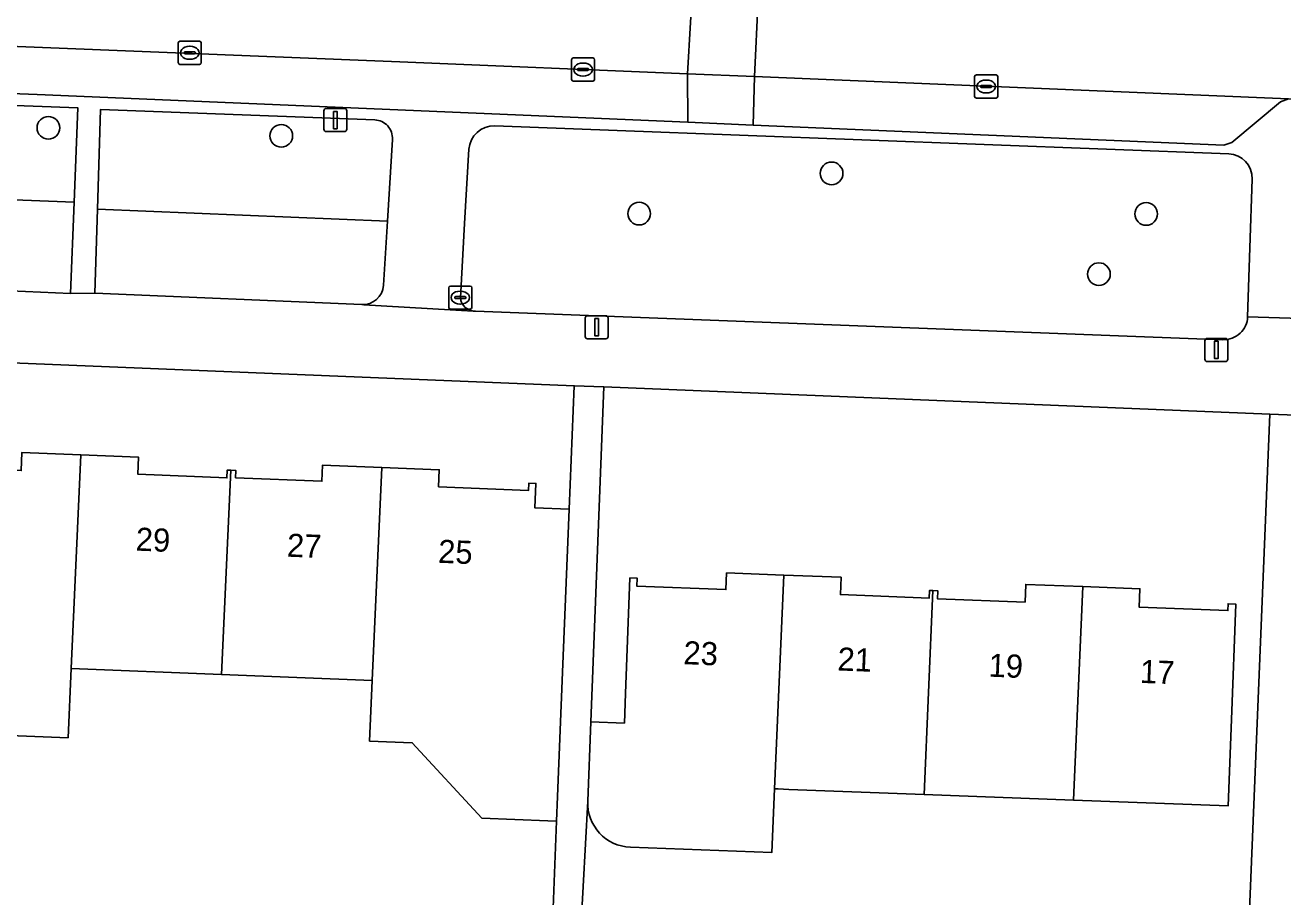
# Model space of a CAD drawing. Extents: x 161354 to 162026, y 386504 to 387460.
# Drawn here: x 161732.9 to 161787.3, y 386604.8 to 386642.5 of the extents above; entities that cross this region are included whole.
import ezdxf

# ---------------------------------------------------------------- set-up
doc = ezdxf.new("R2010")
doc.units = 0
for name, color, linetype in [('IMGEO_Boom', 7, 'Continuous'), ('IMGEO_Erf', 7, 'Continuous'), ('IMGEO_Groenvoorziening', 7, 'Continuous'), ('IMGEO_Kolk', 7, 'Continuous'), ('IMGEO_Lichtmast', 7, 'Continuous'), ('IMGEO_Pand', 7, 'Continuous'), ('IMGEO_Pand_nummerreeks', 7, 'Continuous'), ('IMGEO_Parkeervlak_open', 7, 'Continuous'), ('IMGEO_Rijbaan_lokaal_open', 7, 'Continuous'), ('IMGEO_Voetpad_open', 7, 'Continuous')]:
    doc.layers.add(name, color=color, linetype=linetype)

msp = doc.modelspace()

# ---------------------------------------------------------------- linework, layer by layer
at = {"layer": 'IMGEO_Boom'}
for centre in [(161733.919, 386638.042), (161743.987, 386637.695), (161767.772, 386636.071), (161759.453, 386634.331), (161781.365, 386634.317), (161779.326, 386631.719)]:
    msp.add_circle(centre, 0.489, dxfattribs=at)
at = {"layer": 'IMGEO_Erf'}
for points in [[(161732.779, 386624.009), (161735.318, 386623.907), (161737.819, 386623.807), (161737.789, 386623.066), (161741.637, 386622.912), (161741.651, 386623.25), (161741.804, 386623.244), (161742.02, 386623.235), (161742.008, 386622.916), (161745.741, 386622.767), (161745.769, 386623.463), (161748.325, 386623.361), (161750.815, 386623.261), (161750.785, 386622.526), (161754.674, 386622.37), (161754.687, 386622.687), (161754.989, 386622.675), (161754.947, 386621.616), (161756.425, 386621.557), (161756.649, 386626.892), (161712.947, 386628.672)], [(161786.714, 386625.667), (161757.933, 386626.84), (161757.359, 386612.369), (161758.816, 386612.314), (161758.864, 386613.593), (161759.052, 386618.589), (161759.373, 386618.577), (161759.36, 386618.23), (161763.206, 386618.086), (161763.233, 386618.803), (161765.702, 386618.71), (161768.178, 386618.617), (161768.15, 386617.866), (161771.991, 386617.721), (161772.003, 386618.049), (161772.146, 386618.044), (161772.358, 386618.036), (161772.345, 386617.688), (161776.136, 386617.545), (161776.164, 386618.308), (161778.625, 386618.215), (161781.098, 386618.122), (161781.068, 386617.324), (161784.9, 386617.18), (161784.911, 386617.473), (161785.238, 386617.461), (161785.05, 386612.465), (161784.91, 386608.738), (161778.227, 386608.989), (161771.766, 386609.232), (161765.929, 386609.452), (161765.466, 386609.469), (161765.304, 386609.475), (161765.185, 386606.72), (161759.077, 386606.951)], [(161757.231, 386608.941), (161756.829, 386601.571), (161764.949, 386601.229), (161771.409, 386600.957), (161776.17, 386600.758), (161776.052, 386598.028), (161777.75, 386597.956), (161777.868, 386600.685), (161785.681, 386600.357), (161786.714, 386625.667)], [(161732.578, 386599.902), (161734.276, 386599.839), (161734.389, 386602.493), (161734.458, 386604.043), (161740.955, 386603.831), (161740.888, 386602.253), (161745.689, 386602.086), (161745.574, 386599.421), (161747.272, 386599.358), (161748.97, 386599.295), (161749.085, 386601.938), (161755.63, 386601.708), (161755.886, 386608.079), (161755.508, 386608.094), (161752.652, 386608.21), (161749.647, 386611.466), (161747.801, 386611.541), (161747.912, 386614.159), (161741.409, 386614.42), (161734.904, 386614.68), (161734.77, 386611.683), (161728.267, 386611.944)]]:
    msp.add_lwpolyline(points, dxfattribs=at)
msp.add_arc((161759.15, 386608.87), 1.92, 177.8733, 267.827, dxfattribs=at)
at = {"layer": 'IMGEO_Groenvoorziening'}
for points in [[(161719.967, 386638.95), (161719.854, 386635.42), (161735.032, 386634.832), (161735.186, 386638.907), (161720.511, 386639.458)], [(161748.025, 386638.382), (161736.175, 386638.834), (161736.038, 386634.53), (161748.571, 386633.999), (161748.789, 386637.538)], [(161784.935, 386636.915), (161753.21, 386638.122)], [(161752.098, 386637.113), (161751.912, 386633.906), (161751.726, 386630.699)], [(161785.852, 386632.853), (161785.949, 386635.827)], [(161720.603, 386631.508), (161734.883, 386630.881), (161735.032, 386634.832), (161719.854, 386635.42), (161719.758, 386632.419)], [(161748.4, 386631.234), (161748.571, 386633.999), (161736.038, 386634.53), (161735.922, 386630.898), (161747.474, 386630.4)], [(161785.754, 386629.878), (161785.852, 386632.853)], [(161752.38, 386630.122), (161784.685, 386628.885)]]:
    msp.add_lwpolyline(points, dxfattribs=at)
for centre, radius, start, end in [((161747.996, 386637.588), 0.795, 356.4264, 87.8773), ((161753.17, 386637.049), 1.074, 87.8482, 176.5914), ((161784.894, 386635.86), 1.056, 358.2024, 87.7652), ((161747.511, 386631.29), 0.891, 267.6199, 356.3955), ((161752.362, 386630.761), 0.639, 185.5782, 271.5803), ((161784.726, 386629.913), 1.028, 267.704, 358.0743)]:
    msp.add_arc(centre, radius, start, end, dxfattribs=at)
at = {"layer": 'IMGEO_Kolk'}
for p, q in [((161739.529, 386640.856), (161739.529, 386641.708)), ((161739.604, 386641.782), (161740.456, 386641.782)), ((161739.788, 386641.276), (161739.788, 386641.288)), ((161739.831, 386641.325), (161740.229, 386641.325)), ((161740.017, 386641.562), (161740.042, 386641.562)), ((161740.272, 386641.288), (161740.272, 386641.276)), ((161740.53, 386641.708), (161740.53, 386640.856)), ((161740.456, 386640.782), (161739.604, 386640.782)), ((161740.226, 386641.239), (161739.828, 386641.239)), ((161740.04, 386641.002), (161740.015, 386641.002)), ((161756.529, 386640.132), (161756.529, 386640.984)), ((161756.604, 386641.058), (161757.456, 386641.058)), ((161757.017, 386640.838), (161757.042, 386640.838)), ((161757.53, 386640.984), (161757.53, 386640.132)), ((161756.788, 386640.552), (161756.788, 386640.564)), ((161757.226, 386640.515), (161756.828, 386640.515)), ((161756.831, 386640.601), (161757.229, 386640.601)), ((161757.04, 386640.278), (161757.015, 386640.278)), ((161757.272, 386640.564), (161757.272, 386640.552)), ((161773.954, 386639.399), (161773.954, 386640.251)), ((161774.029, 386640.325), (161774.881, 386640.325)), ((161774.955, 386640.251), (161774.955, 386639.399)), ((161757.456, 386640.058), (161756.604, 386640.058)), ((161774.213, 386639.819), (161774.213, 386639.831)), ((161774.651, 386639.782), (161774.253, 386639.782)), ((161774.256, 386639.868), (161774.654, 386639.868)), ((161774.442, 386640.105), (161774.467, 386640.105)), ((161774.697, 386639.831), (161774.697, 386639.819)), ((161774.881, 386639.325), (161774.029, 386639.325)), ((161774.465, 386639.545), (161774.44, 386639.545)), ((161751.224, 386630.277), (161751.224, 386631.129)), ((161751.299, 386631.203), (161752.151, 386631.203)), ((161751.712, 386630.983), (161751.737, 386630.983)), ((161752.225, 386631.129), (161752.225, 386630.277)), ((161751.483, 386630.697), (161751.483, 386630.709)), ((161751.921, 386630.66), (161751.523, 386630.66)), ((161751.526, 386630.746), (161751.924, 386630.746)), ((161751.735, 386630.423), (161751.71, 386630.423)), ((161751.967, 386630.709), (161751.967, 386630.697)), ((161752.151, 386630.203), (161751.299, 386630.203))]:
    msp.add_line(p, q, dxfattribs=at)
for points in [[(161739.529, 386640.856), (161739.529, 386641.708)], [(161739.604, 386641.782), (161740.456, 386641.782)], [(161740.53, 386641.708), (161740.53, 386640.856)], [(161740.456, 386640.782), (161739.604, 386640.782)], [(161756.529, 386640.132), (161756.529, 386640.984)], [(161756.604, 386641.058), (161757.456, 386641.058)], [(161757.53, 386640.984), (161757.53, 386640.132)], [(161773.954, 386639.399), (161773.954, 386640.251)], [(161774.029, 386640.325), (161774.881, 386640.325)], [(161774.955, 386640.251), (161774.955, 386639.399)], [(161757.456, 386640.058), (161756.604, 386640.058)], [(161774.881, 386639.325), (161774.029, 386639.325)], [(161751.224, 386630.277), (161751.224, 386631.129)], [(161751.299, 386631.203), (161752.151, 386631.203)], [(161752.225, 386631.129), (161752.225, 386630.277)], [(161752.151, 386630.203), (161751.299, 386630.203)]]:
    msp.add_lwpolyline(points, dxfattribs=at)
for centre, radius, start, end in [((161739.606, 386641.706), 0.0765, 91.552, 178.448), ((161739.606, 386641.706), 0.0765, 91.552, 178.448), ((161739.828, 386641.285), 0.0403, 85.8775, 175.7526), ((161739.825, 386641.275), 0.0366, 178.938, 274.7102), ((161740.229, 386641.282), 0.043, 264.8664, 352.4533), ((161740.233, 386641.287), 0.0386, 1.7309, 96.639), ((161740.454, 386641.706), 0.0765, 1.552, 88.448), ((161740.454, 386641.706), 0.0765, 1.552, 88.448), ((161739.606, 386640.858), 0.0765, 181.552, 268.448), ((161739.606, 386640.858), 0.0765, 181.552, 268.448), ((161740.454, 386640.858), 0.0765, 271.552, 358.448), ((161740.454, 386640.858), 0.0765, 271.552, 358.448), ((161756.606, 386640.982), 0.0765, 91.552, 178.448), ((161756.606, 386640.982), 0.0765, 91.552, 178.448), ((161757.454, 386640.982), 0.0765, 1.552, 88.448), ((161757.454, 386640.982), 0.0765, 1.552, 88.448), ((161756.828, 386640.561), 0.0403, 85.8775, 175.7526), ((161756.825, 386640.551), 0.0366, 178.938, 274.7102), ((161757.229, 386640.558), 0.043, 264.8664, 352.4533), ((161757.233, 386640.563), 0.0386, 1.7309, 96.639), ((161774.031, 386640.249), 0.0765, 91.552, 178.448), ((161774.031, 386640.249), 0.0765, 91.552, 178.448), ((161774.879, 386640.249), 0.0765, 1.552, 88.448), ((161774.879, 386640.249), 0.0765, 1.552, 88.448), ((161756.606, 386640.134), 0.0765, 181.552, 268.448), ((161756.606, 386640.134), 0.0765, 181.552, 268.448), ((161757.454, 386640.134), 0.0765, 271.552, 358.448), ((161757.454, 386640.134), 0.0765, 271.552, 358.448), ((161774.253, 386639.828), 0.0403, 85.8775, 175.7526), ((161774.25, 386639.818), 0.0366, 178.938, 274.7102), ((161774.654, 386639.825), 0.043, 264.8664, 352.4533), ((161774.658, 386639.83), 0.0386, 1.7309, 96.639), ((161774.031, 386639.401), 0.0765, 181.552, 268.448), ((161774.031, 386639.401), 0.0765, 181.552, 268.448), ((161774.879, 386639.401), 0.0765, 271.552, 358.448), ((161774.879, 386639.401), 0.0765, 271.552, 358.448), ((161751.301, 386631.127), 0.0765, 91.552, 178.448), ((161751.301, 386631.127), 0.0765, 91.552, 178.448), ((161752.149, 386631.127), 0.0765, 1.552, 88.448), ((161752.149, 386631.127), 0.0765, 1.552, 88.448), ((161751.523, 386630.706), 0.0403, 85.8775, 175.7526), ((161751.52, 386630.696), 0.0366, 178.938, 274.7102), ((161751.924, 386630.703), 0.043, 264.8664, 352.4533), ((161751.928, 386630.708), 0.0386, 1.7309, 96.639), ((161751.301, 386630.279), 0.0765, 181.552, 268.448), ((161751.301, 386630.279), 0.0765, 181.552, 268.448), ((161752.149, 386630.279), 0.0765, 271.552, 358.448), ((161752.149, 386630.279), 0.0765, 271.552, 358.448)]:
    msp.add_arc(centre, radius, start, end, dxfattribs=at)
for centre, major_axis, ratio, start_param, end_param in [((161740.016, 386641.282), (-0.387, 0.002), 0.722429, 4.712389, 7.853982), ((161740.041, 386641.282), (-0.39, 0.002), 0.717154, 1.570796, 4.712389), ((161757.016, 386640.558), (-0.387, 0.002), 0.722429, 4.712389, 7.853982), ((161757.041, 386640.558), (-0.39, 0.002), 0.717154, 1.570796, 4.712389), ((161774.441, 386639.825), (-0.387, 0.002), 0.722429, 4.712389, 7.853982), ((161774.466, 386639.825), (-0.39, 0.002), 0.717154, 1.570796, 4.712389), ((161751.711, 386630.703), (-0.387, 0.002), 0.722429, 4.712389, 7.853982), ((161751.736, 386630.703), (-0.39, 0.002), 0.717154, 1.570796, 4.712389)]:
    msp.add_ellipse(centre, major_axis=major_axis, ratio=ratio, start_param=start_param, end_param=end_param, dxfattribs=at)
at = {"layer": 'IMGEO_Lichtmast'}
for p, q in [((161745.826, 386637.977), (161745.826, 386638.777)), ((161745.826, 386638.777), (161745.826, 386637.977)), ((161745.926, 386638.877), (161746.716, 386638.877)), ((161746.716, 386638.877), (161745.926, 386638.877)), ((161746.816, 386638.777), (161746.816, 386637.977)), ((161746.816, 386637.977), (161746.816, 386638.777)), ((161746.716, 386637.877), (161745.926, 386637.877)), ((161745.926, 386637.877), (161746.716, 386637.877)), ((161757.224, 386629.922), (161758.014, 386629.922)), ((161758.014, 386629.922), (161757.224, 386629.922)), ((161757.124, 386629.022), (161757.124, 386629.822)), ((161757.124, 386629.822), (161757.124, 386629.022)), ((161758.114, 386629.822), (161758.114, 386629.022)), ((161758.114, 386629.022), (161758.114, 386629.822)), ((161758.014, 386628.922), (161757.224, 386628.922)), ((161757.224, 386628.922), (161758.014, 386628.922)), ((161783.907, 386628.04), (161783.907, 386628.84)), ((161783.907, 386628.84), (161783.907, 386628.04)), ((161784.007, 386628.94), (161784.797, 386628.94)), ((161784.797, 386628.94), (161784.007, 386628.94)), ((161784.897, 386628.84), (161784.897, 386628.04)), ((161784.897, 386628.04), (161784.897, 386628.84)), ((161784.797, 386627.94), (161784.007, 386627.94)), ((161784.007, 386627.94), (161784.797, 386627.94))]:
    msp.add_line(p, q, dxfattribs=at)
for points in [[(161746.246, 386638.752), (161746.396, 386638.752), (161746.396, 386638.002), (161746.246, 386638.002), (161746.246, 386638.752)], [(161757.544, 386629.797), (161757.694, 386629.797), (161757.694, 386629.047), (161757.544, 386629.047), (161757.544, 386629.797)], [(161784.327, 386628.815), (161784.477, 386628.815), (161784.477, 386628.065), (161784.327, 386628.065), (161784.327, 386628.815)]]:
    msp.add_lwpolyline(points, dxfattribs=at)
for centre, start, end in [((161745.926, 386638.777), 90, 180), ((161745.926, 386638.777), 90, 180), ((161746.716, 386638.777), 0, 90), ((161746.716, 386638.777), 360, 90), ((161745.926, 386637.977), 180, 270), ((161745.926, 386637.977), 180, 270), ((161746.716, 386637.977), 270, 0), ((161746.716, 386637.977), 270, 0), ((161757.224, 386629.822), 90, 180), ((161757.224, 386629.822), 90, 180), ((161758.014, 386629.822), 0, 90), ((161758.014, 386629.822), 360, 90), ((161757.224, 386629.022), 180, 270), ((161757.224, 386629.022), 180, 270), ((161758.014, 386629.022), 270, 0), ((161758.014, 386629.022), 270, 0), ((161784.007, 386628.84), 90, 180), ((161784.007, 386628.84), 90, 180), ((161784.797, 386628.84), 0, 90), ((161784.797, 386628.84), 360, 90), ((161784.007, 386628.04), 180, 270), ((161784.007, 386628.04), 180, 270), ((161784.797, 386628.04), 270, 0), ((161784.797, 386628.04), 270, 0)]:
    msp.add_arc(centre, 0.1, start, end, dxfattribs=at)
at = {"layer": 'IMGEO_Pand'}
for points in [[(161728.267, 386611.944), (161734.77, 386611.683), (161734.904, 386614.68), (161735.318, 386623.907), (161732.779, 386624.009), (161732.747, 386623.225), (161728.955, 386623.377), (161728.97, 386623.758), (161728.797, 386623.765)], [(161734.904, 386614.68), (161741.409, 386614.42), (161741.804, 386623.244), (161741.651, 386623.25), (161741.637, 386622.912), (161737.789, 386623.066), (161737.819, 386623.807), (161735.318, 386623.907)], [(161748.325, 386623.361), (161745.769, 386623.463), (161745.741, 386622.767), (161742.008, 386622.916), (161742.02, 386623.235), (161741.804, 386623.244), (161741.409, 386614.42), (161747.912, 386614.159)], [(161756.425, 386621.557), (161754.947, 386621.616), (161754.989, 386622.675), (161754.687, 386622.687), (161754.674, 386622.37), (161750.785, 386622.526), (161750.815, 386623.261), (161748.325, 386623.361), (161747.912, 386614.159), (161747.801, 386611.541), (161749.647, 386611.466), (161752.652, 386608.21), (161755.508, 386608.094), (161755.886, 386608.079), (161755.929, 386609.148), (161756.144, 386614.523)], [(161772.146, 386618.044), (161772.003, 386618.049), (161771.991, 386617.721), (161768.15, 386617.866), (161768.178, 386618.617), (161765.702, 386618.71), (161765.304, 386609.475), (161765.466, 386609.469), (161765.929, 386609.452), (161771.766, 386609.232)], [(161771.766, 386609.232), (161778.227, 386608.989), (161778.625, 386618.215), (161776.164, 386618.308), (161776.136, 386617.545), (161772.345, 386617.688), (161772.358, 386618.036), (161772.146, 386618.044)], [(161778.227, 386608.989), (161784.91, 386608.738), (161785.05, 386612.465), (161785.238, 386617.461), (161784.911, 386617.473), (161784.9, 386617.18), (161781.068, 386617.324), (161781.098, 386618.122), (161778.625, 386618.215)]]:
    msp.add_lwpolyline(points, close=True, dxfattribs=at)
for points in [[(161765.702, 386618.71), (161763.233, 386618.803), (161763.206, 386618.086), (161759.36, 386618.23), (161759.373, 386618.577), (161759.052, 386618.589), (161758.864, 386613.593), (161758.816, 386612.314), (161757.359, 386612.369), (161757.231, 386608.941)], [(161759.077, 386606.951), (161765.185, 386606.72), (161765.304, 386609.475), (161765.702, 386618.71)]]:
    msp.add_lwpolyline(points, dxfattribs=at)
msp.add_arc((161759.15, 386608.87), 1.92, 177.8733, 267.827, dxfattribs=at)
at = {"layer": 'IMGEO_Parkeervlak_open'}
for points in [[(161749.109, 386640.895), (161712.823, 386642.344), (161712.735, 386640.273), (161712.884, 386640.267), (161733.432, 386639.482), (161761.559, 386638.28), (161761.539, 386640.379)], [(161764.44, 386640.258), (161761.539, 386640.379), (161761.559, 386638.28), (161764.376, 386638.16)], [(161787.18, 386639.162), (161787.515, 386639.299), (161764.44, 386640.258), (161764.376, 386638.16), (161784.723, 386637.291), (161785.064, 386637.406)]]:
    msp.add_lwpolyline(points, close=True, dxfattribs=at)
at = {"layer": 'IMGEO_Rijbaan_lokaal_open'}
for points in [[(161761.932, 386647.046), (161749.864, 386647.448), (161738.887, 386648.046), (161720.876, 386648.777), (161720.322, 386648.852), (161713.108, 386649.066), (161712.823, 386642.344), (161749.109, 386640.895), (161761.539, 386640.379)], [(161764.753, 386646.956), (161761.932, 386647.046), (161761.539, 386640.379), (161764.44, 386640.258)]]:
    msp.add_lwpolyline(points, close=True, dxfattribs=at)
msp.add_lwpolyline([(161776.22, 386646.498), (161764.753, 386646.956), (161764.44, 386640.258), (161787.515, 386639.299), (161810.525, 386638.343), (161844.343, 386636.937), (161852.25, 386636.278), (161856.015, 386635.964), (161857.425, 386635.847), (161857.6, 386640.408), (161857.708, 386643.236)], dxfattribs=at)
at = {"layer": 'IMGEO_Voetpad_open'}
for points in [[(161790.065, 386638.587), (161798.609, 386638.238), (161810.5, 386637.753), (161810.525, 386638.343), (161787.515, 386639.299), (161787.18, 386639.162), (161785.064, 386637.406), (161784.723, 386637.291), (161764.376, 386638.16), (161761.559, 386638.28), (161733.432, 386639.482), (161712.884, 386640.267), (161712.735, 386640.273), (161709.938, 386640.392), (161687.436, 386641.367)], [(161720.511, 386639.458), (161735.186, 386638.907), (161735.032, 386634.832), (161734.883, 386630.881), (161735.922, 386630.898), (161736.038, 386634.53), (161736.175, 386638.834), (161748.025, 386638.382)], [(161753.21, 386638.122), (161784.935, 386636.915)], [(161748.789, 386637.538), (161748.571, 386633.999), (161748.4, 386631.234)], [(161751.726, 386630.699), (161751.912, 386633.906), (161752.098, 386637.113)], [(161785.949, 386635.827), (161785.852, 386632.853), (161785.754, 386629.878), (161789.911, 386629.74), (161790.156, 386629.75)], [(161712.947, 386628.672), (161756.649, 386626.892), (161757.933, 386626.84), (161786.714, 386625.667), (161788.581, 386625.591), (161788.628, 386626.712), (161844.281, 386624.481), (161844.379, 386624.475), (161849.951, 386624.25), (161850.34, 386633.815)], [(161784.685, 386628.885), (161752.38, 386630.122), (161752.275, 386630.118), (161747.556, 386630.39), (161747.474, 386630.4), (161735.922, 386630.898), (161734.883, 386630.881), (161720.603, 386631.508), (161720.538, 386631.503), (161715.839, 386631.673), (161715.759, 386631.681), (161697.903, 386632.438), (161696.954, 386632.461), (161678.314, 386633.201)], [(161747.474, 386630.4), (161747.556, 386630.39), (161752.275, 386630.118), (161752.38, 386630.122)], [(161789.911, 386629.74), (161785.754, 386629.878)], [(161756.829, 386601.571), (161757.231, 386608.941), (161757.359, 386612.369), (161757.933, 386626.84), (161756.649, 386626.892), (161756.425, 386621.557), (161756.144, 386614.523), (161755.929, 386609.148), (161755.886, 386608.079), (161755.63, 386601.708)], [(161788.581, 386625.591), (161786.714, 386625.667), (161785.681, 386600.357)]]:
    msp.add_lwpolyline(points, dxfattribs=at)
for centre, radius, start, end in [((161747.996, 386637.588), 0.795, 356.4264, 87.8773), ((161753.17, 386637.049), 1.074, 87.8482, 176.5914), ((161784.894, 386635.86), 1.056, 358.2024, 87.7652), ((161747.511, 386631.29), 0.891, 267.6199, 356.3955), ((161752.362, 386630.761), 0.639, 185.5782, 271.5803), ((161784.726, 386629.913), 1.028, 267.704, 358.0743)]:
    msp.add_arc(centre, radius, start, end, dxfattribs=at)

# ---------------------------------------------------------------- texts
at = {"layer": 'IMGEO_Pand_nummerreeks'}
for s, rotation, p in [('29', 357.7008, (161737.681, 386619.77)), ('27', 357.7008, (161744.216, 386619.508)), ('25', 357.7024, (161750.75, 386619.245)), ('23', 357.6509, (161761.353, 386614.864)), ('21', 357.6509, (161768.013, 386614.592)), ('19', 357.6509, (161774.538, 386614.324)), ('17', 357.6509, (161781.085, 386614.055))]:
    msp.add_text(s, height=1, rotation=rotation, dxfattribs=at).set_placement(p)

doc.saveas('drawing.dxf')
